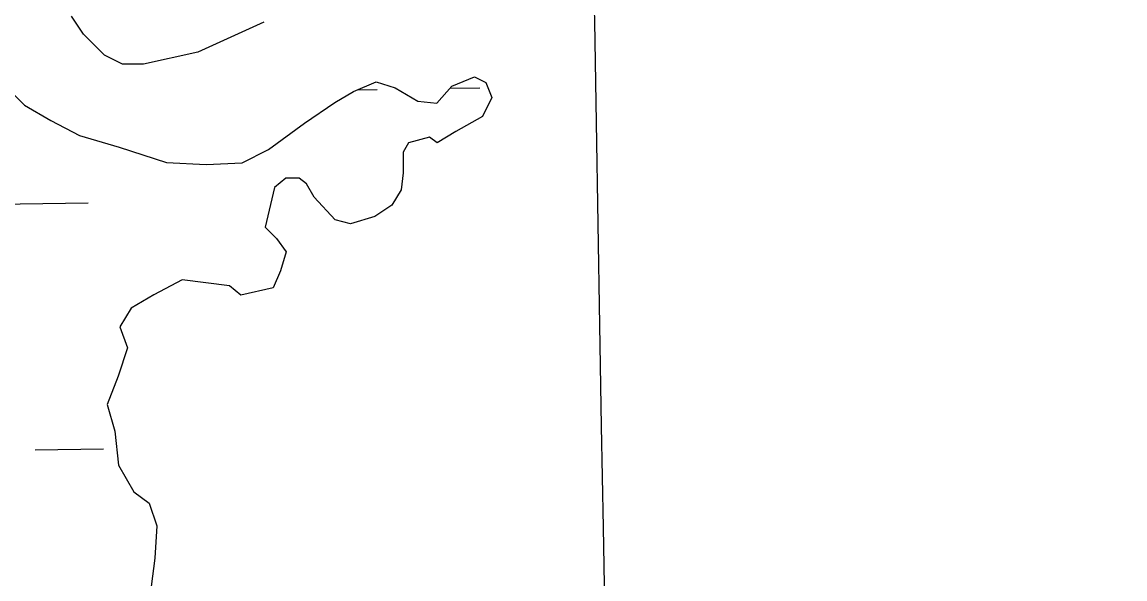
# Model space of a CAD drawing. Extents: x 3887375 to 3925618, y 296674 to 322633.
# Drawn here: x 3901702 to 3902218, y 319636 to 319897 of the extents above; entities that cross this region are included whole.
import ezdxf

# ---------------------------------------------------------------- set-up
doc = ezdxf.new("R2010")
doc.units = 0
for name, color, linetype in [('V-GRID-MAJR', 7, 'Continuous'), ('V-TOPO-SHOR', 7, 'Continuous'), ('V-WETL-SWMP', 7, 'Continuous')]:
    doc.layers.add(name, color=color, linetype=linetype)

msp = doc.modelspace()

# ---------------------------------------------------------------- linework, layer by layer
at = {"layer": 'V-GRID-MAJR'}
msp.add_spline([(3902269.224, 302288.246), (3902166.142, 308345.103), (3902063.008, 314405.044), (3901959.873, 320464.981), (3901959.8200000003, 320468.069)], degree=3, dxfattribs=at)
at = {"layer": 'V-TOPO-SHOR'}
for p, q in [((3901730.446, 319890.951), (3901724.819, 319899.396)), ((3901814.8510000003, 319896.581), (3901783.9020000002, 319882.50599999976)), ((3901740.293, 319881.098), (3901730.446, 319890.951)), ((3901748.733, 319876.875), (3901740.293, 319881.098)), ((3901783.9020000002, 319882.506), (3901758.5810000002, 319876.87500000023)), ((3901758.5810000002, 319876.875), (3901748.733, 319876.875)), ((3901856.794845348, 319864.16589828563), (3901867.3996385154, 319868.5470845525)), ((3901867.3996385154, 319868.54708455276), (3901876.264089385, 319865.853112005)), ((3901902.819367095, 319866.6239117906), (3901913.4231643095, 319871.005102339)), ((3901913.4231643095, 319871.00510233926), (3901918.7470015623, 319868.3263503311)), ((3901918.7470015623, 319868.3263503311), (3901921.432675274, 319861.2321647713)), ((3901695.6715289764, 319864.85854202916), (3901702.7842189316, 319857.7443299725)), ((3901847.964667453, 319858.8911310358), (3901856.794845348, 319864.16589828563)), ((3901876.264089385, 319865.853112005), (3901886.9145784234, 319859.60964369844)), ((3901895.7714168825, 319858.6856173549), (3901902.819367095, 319866.6239117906)), ((3901702.7842189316, 319857.7443299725), (3901715.20931896, 319850.6082761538)), ((3901833.842106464, 319849.21333575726), (3901847.964667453, 319858.8911310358)), ((3901886.9145784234, 319859.60964369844), (3901895.7714168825, 319858.6856173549)), ((3901715.20931896, 319850.6082761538), (3901728.518825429, 319843.4684204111)), ((3901817.0747654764, 319836.8900488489), (3901833.842106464, 319849.21333575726)), ((3901728.518825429, 319843.4684204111), (3901747.1331338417, 319838.0756736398)), ((3901747.1331338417, 319838.0756736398), (3901769.2956682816, 319830.89776012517)), ((3901804.70778017, 319830.74552903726), (3901817.0747654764, 319836.8900488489)), ((3901769.2956682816, 319830.89776012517), (3901787.890932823, 319829.93286527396)), ((3901787.890932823, 319829.93286527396), (3901804.70778017, 319830.74552903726))]:
    msp.add_line(p, q, dxfattribs=at)
at = {"layer": 'V-WETL-SWMP'}
for p, q in [((3901730.446, 319890.951), (3901724.819, 319899.396)), ((3901730.446, 319890.951), (3901724.819, 319899.396)), ((3901730.446, 319890.951), (3901724.819, 319899.396)), ((3901814.8510000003, 319896.581), (3901783.9020000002, 319882.50599999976)), ((3901814.8510000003, 319896.581), (3901783.9020000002, 319882.50599999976)), ((3901814.8510000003, 319896.581), (3901783.9020000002, 319882.50599999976)), ((3901740.293, 319881.098), (3901730.446, 319890.951)), ((3901740.293, 319881.098), (3901730.446, 319890.951)), ((3901740.293, 319881.098), (3901730.446, 319890.951)), ((3901748.733, 319876.875), (3901740.293, 319881.098)), ((3901748.733, 319876.875), (3901740.293, 319881.098)), ((3901748.733, 319876.875), (3901740.293, 319881.098)), ((3901783.9020000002, 319882.506), (3901758.5810000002, 319876.87500000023)), ((3901783.9020000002, 319882.506), (3901758.5810000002, 319876.87500000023)), ((3901783.9020000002, 319882.506), (3901758.5810000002, 319876.87500000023)), ((3901758.5810000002, 319876.875), (3901748.733, 319876.875)), ((3901758.5810000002, 319876.875), (3901748.733, 319876.875)), ((3901758.5810000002, 319876.875), (3901748.733, 319876.875)), ((3901856.794845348, 319864.16589828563), (3901867.3996385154, 319868.5470845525)), ((3901856.794845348, 319864.16589828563), (3901867.399638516, 319868.54708455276)), ((3901867.3996385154, 319868.5470845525), (3901876.264089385, 319865.85311200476)), ((3901867.399638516, 319868.54708455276), (3901876.264089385, 319865.853112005)), ((3901902.819367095, 319866.6239117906), (3901913.4231643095, 319871.005102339)), ((3901902.819367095, 319866.6239117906), (3901913.4231643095, 319871.00510233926)), ((3901913.4231643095, 319871.005102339), (3901918.7470015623, 319868.3263503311)), ((3901913.4231643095, 319871.005102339), (3901918.7470015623, 319868.32635033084)), ((3901918.7470015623, 319868.3263503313), (3901921.432675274, 319861.23216477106)), ((3901918.7470015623, 319868.3263503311), (3901921.432675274, 319861.23216477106)), ((3901695.6715289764, 319864.85854202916), (3901702.7842189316, 319857.74432997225)), ((3901695.671528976, 319864.85854202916), (3901702.7842189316, 319857.7443299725)), ((3901847.964667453, 319858.8911310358), (3901856.794845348, 319864.16589828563)), ((3901847.964667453, 319858.8911310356), (3901856.794845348, 319864.1658982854)), ((3901858.5367554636, 319864.8855382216), (3901867.907673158, 319865.04638554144)), ((3901876.264089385, 319865.85311200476), (3901886.9145784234, 319859.60964369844)), ((3901876.264089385, 319865.853112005), (3901886.9145784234, 319859.6096436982)), ((3901895.7714168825, 319858.68561735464), (3901902.819367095, 319866.6239117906)), ((3901895.771416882, 319858.6856173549), (3901902.819367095, 319866.6239117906)), ((3901901.9373646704, 319865.6304889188), (3901915.799415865, 319865.868424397)), ((3901702.7842189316, 319857.74432997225), (3901715.20931896, 319850.60827615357)), ((3901702.7842189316, 319857.7443299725), (3901715.20931896, 319850.6082761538)), ((3901833.842106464, 319849.21333575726), (3901847.964667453, 319858.8911310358)), ((3901833.842106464, 319849.213335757), (3901847.964667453, 319858.8911310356)), ((3901886.9145784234, 319859.60964369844), (3901895.7714168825, 319858.68561735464)), ((3901886.9145784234, 319859.6096436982), (3901895.771416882, 319858.6856173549)), ((3901921.4326752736, 319861.23216477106), (3901917.044742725, 319852.39648314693)), ((3901921.432675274, 319861.23216477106), (3901917.044742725, 319852.3964831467)), ((3901917.044742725, 319852.39648314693), (3901904.68056767, 319845.36699451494)), ((3901917.044742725, 319852.3964831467), (3901904.68056767, 319845.3669945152)), ((3901715.20931896, 319850.60827615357), (3901728.518825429, 319843.4684204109)), ((3901715.20931896, 319850.6082761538), (3901728.518825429, 319843.4684204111)), ((3901817.0747654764, 319836.8900488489), (3901833.842106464, 319849.21333575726)), ((3901817.0747654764, 319836.8900488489), (3901833.842106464, 319849.21333575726)), ((3901728.518825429, 319843.4684204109), (3901747.1331338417, 319838.0756736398)), ((3901728.518825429, 319843.4684204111), (3901747.1331338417, 319838.07567363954)), ((3901892.2983489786, 319842.76435805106), (3901882.571341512, 319840.1503072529)), ((3901892.2983489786, 319842.76435805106), (3901882.571341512, 319840.1503072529)), ((3901895.8513814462, 319840.0932184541), (3901892.2983489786, 319842.7643580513)), ((3901895.8513814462, 319840.0932184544), (3901892.2983489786, 319842.76435805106)), ((3901904.68056767, 319845.36699451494), (3901895.8513814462, 319840.0932184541)), ((3901904.68056767, 319845.3669945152), (3901895.8513814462, 319840.0932184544)), ((3901747.1331338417, 319838.0756736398), (3901769.2956682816, 319830.89776012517)), ((3901747.1331338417, 319838.0756736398), (3901769.2956682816, 319830.89776012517)), ((3901882.571341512, 319840.1503072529), (3901879.934173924, 319835.73486941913)), ((3901882.571341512, 319840.1503072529), (3901879.934173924, 319835.73486941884)), ((3901804.70778017, 319830.74552903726), (3901817.0747654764, 319836.8900488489)), ((3901804.70778017, 319830.74552903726), (3901817.0747654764, 319836.8900488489)), ((3901879.934173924, 319835.73486941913), (3901879.97606359, 319825.99518794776)), ((3901879.934173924, 319835.73486941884), (3901879.976063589, 319825.9951879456)), ((3901769.2956682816, 319830.89776012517), (3901787.890932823, 319829.93286527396)), ((3901769.2956682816, 319830.89776012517), (3901787.890932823, 319829.93286527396)), ((3901787.890932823, 319829.93286527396), (3901804.70778017, 319830.74552903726)), ((3901787.890932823, 319829.93286527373), (3901804.70778017, 319830.745529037)), ((3901825.0995098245, 319823.5752279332), (3901819.807131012, 319819.1712044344)), ((3901825.099509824, 319823.57522793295), (3901819.807131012, 319819.17120443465)), ((3901831.296330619, 319823.5485887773), (3901825.0995098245, 319823.5752279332)), ((3901831.296330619, 319823.54858877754), (3901825.099509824, 319823.57522793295)), ((3901834.8493630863, 319820.8774491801), (3901831.296330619, 319823.5485887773)), ((3901834.8493630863, 319820.8774491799), (3901831.296330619, 319823.54858877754)), ((3901879.97606359, 319825.99518794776), (3901879.1259301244, 319818.03025007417)), ((3901879.976063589, 319825.9951879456), (3901879.1259301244, 319818.03025007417)), ((3901819.807131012, 319819.1712044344), (3901815.4600878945, 319800.5968410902)), ((3901819.807131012, 319819.17120443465), (3901815.4600878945, 319800.5968410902)), ((3901838.417628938, 319814.6644262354), (3901834.8493630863, 319820.8774491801)), ((3901838.417628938, 319814.66442623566), (3901834.8493630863, 319820.8774491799)), ((3901879.1259301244, 319818.03025007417), (3901874.7293806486, 319810.96650987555)), ((3901879.1259301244, 319818.03025007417), (3901874.7293806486, 319810.9665098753)), ((3901632.9361846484, 319810.3750679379), (3901732.7106486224, 319812.08764888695)), ((3901848.200759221, 319803.9979119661), (3901838.417628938, 319814.6644262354)), ((3901848.200759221, 319803.9979119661), (3901838.417628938, 319814.66442623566)), ((3901874.7293806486, 319810.96650987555), (3901866.7846008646, 319805.6889318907)), ((3901874.7293806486, 319810.9665098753), (3901866.7846008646, 319805.6889318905)), ((3901855.291595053, 319802.1965206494), (3901848.200759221, 319803.9979119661)), ((3901855.291595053, 319802.1965206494), (3901848.200759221, 319803.9979119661)), ((3901866.7846008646, 319805.6889318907), (3901855.291595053, 319802.1965206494)), ((3901866.7846008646, 319805.6889318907), (3901855.291595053, 319802.1965206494)), ((3901815.4600878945, 319800.5968410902), (3901820.795348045, 319795.2621743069)), ((3901815.4600878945, 319800.5968410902), (3901820.795348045, 319795.26217430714)), ((3901820.795348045, 319795.2621743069), (3901825.248020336, 319789.045349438)), ((3901820.795348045, 319795.26217430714), (3901825.248020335, 319789.04534943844)), ((3901825.2480203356, 319789.045349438), (3901822.629892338, 319780.2030551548)), ((3901825.248020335, 319789.04534943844), (3901822.6298923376, 319780.2030551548)), ((3901822.629892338, 319780.2030551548), (3901819.123551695, 319772.24953589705)), ((3901822.6298923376, 319780.2030551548), (3901819.1235516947, 319772.24953589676)), ((3901776.6139832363, 319775.9740956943), (3901763.3654060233, 319768.9474135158)), ((3901776.6139832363, 319775.9740956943), (3901763.3654060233, 319768.9474135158)), ((3901798.757482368, 319773.222043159), (3901776.6139832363, 319775.9740956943)), ((3901798.7574823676, 319773.222043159), (3901776.6139832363, 319775.9740956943)), ((3901804.0889363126, 319768.7723494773), (3901798.757482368, 319773.222043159)), ((3901804.0889363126, 319768.7723494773), (3901798.7574823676, 319773.222043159)), ((3901819.123551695, 319772.24953589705), (3901804.0889363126, 319768.7723494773)), ((3901819.123551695, 319772.24953589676), (3901804.0889363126, 319768.77234947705)), ((3901763.3654060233, 319768.9474135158), (3901752.7682295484, 319762.79528557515)), ((3901763.3654060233, 319768.9474135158), (3901752.768229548, 319762.7952855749)), ((3901752.7682295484, 319762.79528557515), (3901747.4948903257, 319753.9644056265)), ((3901752.768229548, 319762.7952855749), (3901747.4948903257, 319753.96440562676)), ((3901747.4948903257, 319753.9644056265), (3901751.0773893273, 319744.2104990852)), ((3901747.4948903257, 319753.96440562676), (3901751.0773893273, 319744.21049908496)), ((3901751.0773893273, 319744.2104990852), (3901746.7084920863, 319730.9489564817)), ((3901751.077389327, 319744.21049908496), (3901746.7084920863, 319730.9489564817)), ((3901746.7084920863, 319730.9489564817), (3901741.4531965, 319717.69122436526)), ((3901746.7084920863, 319730.9489564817), (3901741.4531965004, 319717.69122436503)), ((3901741.4531965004, 319717.69122436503), (3901745.0481186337, 319705.28040329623)), ((3901741.4531965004, 319717.69122436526), (3901745.0481186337, 319705.28040329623)), ((3901745.0481186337, 319705.28040329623), (3901746.8874693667, 319689.33531129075)), ((3901745.0481186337, 319705.28040329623), (3901746.8874693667, 319689.335311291)), ((3901707.8370571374, 319696.46496470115), (3901739.7648856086, 319697.0129906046)), ((3901746.8874693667, 319689.33531129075), (3901754.0230008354, 319676.9102651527)), ((3901746.8874693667, 319689.335311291), (3901754.0230008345, 319676.91026515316)), ((3901754.0230008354, 319676.9102651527), (3901761.128074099, 319671.56699476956)), ((3901754.0230008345, 319676.91026515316), (3901761.128074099, 319671.5669947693)), ((3901761.128074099, 319671.56699476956), (3901764.7153795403, 319660.92711537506)), ((3901761.128074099, 319671.5669947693), (3901764.7153795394, 319660.92711537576)), ((3901764.71537954, 319660.92711537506), (3901763.8947126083, 319645.87941055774)), ((3901764.7153795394, 319660.92711537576), (3901763.8947126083, 319645.879410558)), ((3901763.8947126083, 319645.87941055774), (3901762.1810265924, 319632.60645361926)), ((3901763.8947126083, 319645.879410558), (3901762.1810265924, 319632.606453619))]:
    msp.add_line(p, q, dxfattribs=at)

doc.saveas('drawing.dxf')
